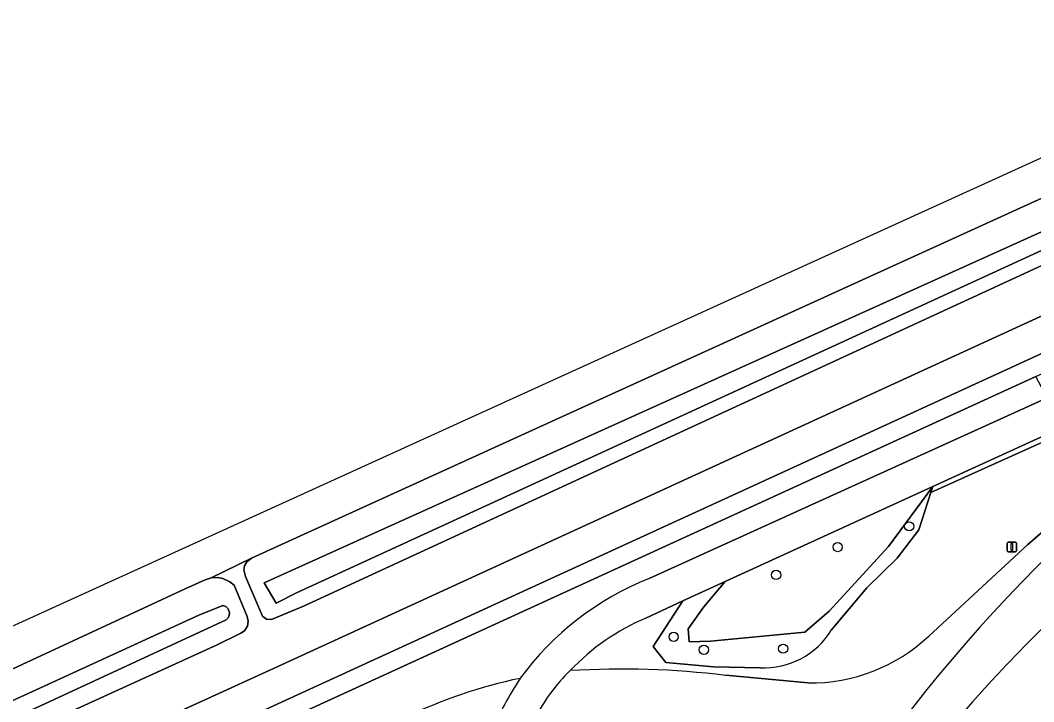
# Model space of a CAD drawing. Extents: x 154324 to 155744, y 382937 to 384188.
# Drawn here: x 154972.4 to 155079.5, y 383911.8 to 383983.8 of the extents above; entities that cross this region are included whole.
import ezdxf

# ---------------------------------------------------------------- set-up
doc = ezdxf.new("R2010")
doc.units = 0
for name, color, linetype in [('IMGEO_Boom', 7, 'Continuous'), ('IMGEO_Fietspad_gesloten', 7, 'Continuous'), ('IMGEO_Grasland_overig', 7, 'Continuous'), ('IMGEO_Groenvoorziening', 7, 'Continuous'), ('IMGEO_Hek', 7, 'Continuous'), ('IMGEO_Lichtmast', 7, 'Continuous'), ('IMGEO_Meer_plas_ven_vijver', 7, 'Continuous'), ('IMGEO_Oever', 7, 'Continuous'), ('IMGEO_Rijbaan_lokaal_gesloten', 7, 'Continuous'), ('IMGEO_Rijbaan_regionaal_gesloten', 7, 'Continuous'), ('IMGEO_Waterloop', 7, 'Continuous')]:
    doc.layers.add(name, color=color, linetype=linetype)

msp = doc.modelspace()

# ---------------------------------------------------------------- linework, layer by layer
at = {"layer": 'IMGEO_Boom'}
for centre in [(155066.35, 383930.33), (155058.79, 383928.14), (155052.28, 383925.2), (155041.45, 383918.65), (155044.65, 383917.28), (155053.03, 383917.4)]:
    msp.add_circle(centre, 0.489, dxfattribs=at)
at = {"layer": 'IMGEO_Fietspad_gesloten'}
msp.add_lwpolyline([(155038.52, 383920.62), (155042.42, 383922.47), (155046.88, 383924.51), (155068.84, 383934.53), (155082.34, 383940.7), (155080.94, 383943.91), (155038.85, 383924.81)], dxfattribs=at)
for centre, radius, start, end in [((155050.67, 383895.48), 31.63, 111.9392, 143.57), ((155047.65, 383898.9), 23.56, 112.8078, 136.6369), ((155043.53, 383901.59), 18.74, 133.9525, 153.3565), ((155078.96, 383880.36), 63.54, 147.7572, 153.4791)]:
    msp.add_arc(centre, radius, start, end, dxfattribs=at)
at = {"layer": 'IMGEO_Grasland_overig'}
msp.add_lwpolyline([(155038.85, 383924.81), (155080.94, 383943.91), (155079.74, 383946.19), (155000.75, 383909.97), (155000.17, 383909.7), (154998.53, 383908.96), (154997.48, 383908.47), (154996.51, 383908.03), (154969.71, 383895.74), (154970.44, 383894.17), (154970.72, 383893.85), (154970.73, 383893.83), (154970.67, 383893.5), (154970.15, 383893.06)], dxfattribs=at)
for centre, radius, start, end in [((155050.67, 383895.48), 31.63, 111.9392, 143.57), ((155035.88, 383863.15), 52.21, 101.7878, 129.9101)]:
    msp.add_arc(centre, radius, start, end, dxfattribs=at)
at = {"layer": 'IMGEO_Groenvoorziening'}
for points in [[(155565.78, 384171.09), (155345.52, 384070.1), (155302.82, 384050.58), (155259.76, 384030.85), (155227.42, 384015.97), (155215.15, 384010.33), (155198.93, 384002.9), (155192.61, 384000), (155164.66, 383987.19), (155121.84, 383967.65), (155000, 383911.74), (154979.38, 383902.28), (154932.83, 383880.99), (154892.01, 383862.23), (154851.38, 383843.67), (154815.85, 383827.36)], [(155567.79, 384162.64), (155567.57, 384163.57), (155437.66, 384103.79), (155406.75, 384089.61), (155389.96, 384081.9), (155107.9, 383952.39), (155082.34, 383940.7), (155068.84, 383934.53), (155068.64, 383933.9), (155125.85, 383959.69), (155390.55, 384081.2), (155436.68, 384102.38), (155567.79, 384162.64)], [(155567.79, 384162.64), (155436.68, 384102.38), (155390.55, 384081.2), (155125.85, 383959.69), (155068.64, 383933.9), (155067.36, 383929.96), (155065.08, 383926.98), (155061.87, 383923.83), (155058.13, 383919.38)], [(154814.36, 383830.63), (154839.69, 383842.28), (154840.84, 383845.49), (154854.17, 383851.56), (154857.35, 383850.36), (154890.49, 383865.5), (154931.28, 383884.26), (154977.68, 383905.51), (154995.08, 383913.44), (155000, 383915.7), (155112.02, 383967.1), (155113.34, 383970.22), (155127.23, 383976.6), (155130.24, 383975.48), (155171.75, 383994.44), (155183.88, 384000), (155301.2, 384053.8), (155344.01, 384073.39), (155384.95, 384092.26), (155386.64, 384095.68), (155399.61, 384101.59)], [(154776.62, 383807.22), (154852.28, 383841.89), (154892.94, 383860.56), (154969.71, 383895.74), (154996.51, 383908.03), (154997.48, 383908.47), (154998.53, 383908.96), (155000.17, 383909.7), (155000.75, 383909.97), (155079.74, 383946.19), (155178.43, 383991.44), (155254.5, 384026.37), (155303.67, 384048.87), (155397.14, 384091.79)], [(155343.79, 384089.25), (154623.72, 383761.42)], [(154819.22, 383843.56), (154836.95, 383853.16), (154839.45, 383854.3), (154840.12, 383854.53), (154846.31, 383857.17), (154846.74, 383857.53), (154848.82, 383858.52), (154897.62, 383880.89), (154899.11, 383881.71), (154899.86, 383882.04), (154908.53, 383885.94), (154909.2, 383886.21), (154911.86, 383887.52), (154936.12, 383898.79), (154989.8, 383923.73), (154991.93, 383924.66), (154992.58, 383924.87), (154996.82, 383926.95), (155115.25, 383980.93)], [(155119.22, 383975.86), (155002.31, 383921.9), (154998.95, 383920.48), (154998.41, 383920.52), (154998, 383920.83), (154996.18, 383925.03), (154996.02, 383925.74), (154996.1, 383926.14), (154996.34, 383926.57), (154996.82, 383926.95), (154992.58, 383924.87), (154993.28, 383924.91), (154993.81, 383924.81), (154994.53, 383924.48), (154994.99, 383924.11), (154996.38, 383920.79), (154996.48, 383920.31), (154996.39, 383919.77), (154996.08, 383919.3), (154995.7, 383919.04), (154993.21, 383917.81), (154913.41, 383881.42)], [(155068.44, 383918.73), (155078.85, 383928.38), (155091.19, 383939.09)], [(155065.08, 383926.98), (155067.36, 383929.96), (155068.64, 383933.9), (155068.84, 383934.53), (155064.16, 383928.19), (155057.89, 383921.35), (155055.33, 383919.13), (155050.53, 383918.67), (155045.33, 383918.2), (155043.08, 383918.12), (155042.99, 383919.48), (155044.63, 383921.82), (155046.88, 383924.51), (155042.42, 383922.47), (155039.3, 383917.62), (155040.63, 383915.95), (155045.67, 383915.49), (155050.59, 383915.36)], [(155058.13, 383919.38), (155061.87, 383923.83), (155065.08, 383926.98)], [(155050.59, 383915.36), (155045.67, 383915.49), (155040.63, 383915.95), (155039.3, 383917.62), (155042.42, 383922.47), (155038.52, 383920.62)], [(155046.94, 383914.58), (155055.68, 383913.77)]]:
    msp.add_lwpolyline(points, dxfattribs=at)
for centre, radius, start, end in [((155204.92, 383793.8), 176.95, 130.0384, 136.8938), ((155047.65, 383898.9), 23.56, 112.8078, 136.6369), ((155050.98, 383923.74), 8.38, 267.323, 328.6438), ((155050.98, 383923.74), 8.38, 267.323, 328.6438), ((155055.88, 383932.12), 18.35, 269.3676, 313.1642), ((155036, 383825.2), 90.04, 83.0228, 93.488), ((155187.04, 383810.52), 152.47, 136.8909, 148.8934)]:
    msp.add_arc(centre, radius, start, end, dxfattribs=at)
at = {"layer": 'IMGEO_Hek'}
msp.add_lwpolyline([(154996.51, 383908.03), (155178.43, 383991.44)], dxfattribs=at)
at = {"layer": 'IMGEO_Lichtmast'}
for p, q in [((155076.7, 383927.75), (155076.7, 383928.55)), ((155076.7, 383928.55), (155076.7, 383927.75)), ((155076.8, 383928.65), (155077.59, 383928.65)), ((155077.59, 383928.65), (155076.8, 383928.65)), ((155077.69, 383928.55), (155077.69, 383927.75)), ((155077.69, 383927.75), (155077.69, 383928.55)), ((155077.59, 383927.65), (155076.8, 383927.65)), ((155076.8, 383927.65), (155077.59, 383927.65))]:
    msp.add_line(p, q, dxfattribs=at)
msp.add_lwpolyline([(155077.12, 383928.53), (155077.27, 383928.53), (155077.27, 383927.78), (155077.12, 383927.78), (155077.12, 383928.53)], dxfattribs=at)
for centre, start, end in [((155076.8, 383928.55), 90, 180), ((155076.8, 383928.55), 90, 180), ((155077.59, 383928.55), 0, 90), ((155077.59, 383928.55), 360, 90), ((155076.8, 383927.75), 180, 270), ((155076.8, 383927.75), 180, 270), ((155077.59, 383927.75), 270, 0), ((155077.59, 383927.75), 270, 0)]:
    msp.add_arc(centre, 0.1, start, end, dxfattribs=at)
at = {"layer": 'IMGEO_Meer_plas_ven_vijver'}
msp.add_lwpolyline([(155068.84, 383934.53), (155046.88, 383924.51), (155044.63, 383921.82), (155042.99, 383919.48), (155043.08, 383918.12), (155045.33, 383918.2), (155050.53, 383918.67), (155055.33, 383919.13), (155057.89, 383921.35), (155064.16, 383928.19)], close=True, dxfattribs=at)
at = {"layer": 'IMGEO_Oever'}
for points in [[(154996.82, 383926.95), (154996.34, 383926.57), (154996.1, 383926.14), (154996.02, 383925.74), (154996.18, 383925.03), (154998, 383920.83), (154998.41, 383920.52), (154998.95, 383920.48), (155002.31, 383921.9), (155119.22, 383975.86), (155119.6, 383976.32), (155119.67, 383976.91), (155119.6, 383977.18), (155118.73, 383979.64), (155118.43, 383980.15), (155117.9, 383980.69), (155117.28, 383981.03), (155116.51, 383981.19), (155115.78, 383981.12), (155115.25, 383980.93)], [(154998.17, 383924.35), (155115.23, 383977.23), (155117.57, 383978.24), (155117.8, 383978.24), (155118.08, 383978.15), (155118.27, 383978), (155118.43, 383977.73), (155118.47, 383977.46), (155118.43, 383977.25), (155118.33, 383977.05), (155118.2, 383976.9), (155001.57, 383923.31), (154999.42, 383922.22)], [(154912.76, 383884.91), (154991.25, 383920.93), (154993.8, 383921.97), (154994.12, 383921.84), (154994.35, 383921.61), (154994.49, 383921.23), (154994.46, 383920.91), (154994.35, 383920.67), (154994.14, 383920.46), (154912.8, 383882.78), (154910.75, 383881.94), (154910.24, 383882.1), (154909.96, 383882.37), (154909.81, 383882.73), (154909.8, 383883.11), (154910.01, 383883.55)]]:
    msp.add_lwpolyline(points, close=True, dxfattribs=at)
msp.add_lwpolyline([(154913.41, 383881.42), (154993.21, 383917.81), (154995.7, 383919.04), (154996.08, 383919.3), (154996.39, 383919.77), (154996.48, 383920.31), (154996.38, 383920.79), (154994.99, 383924.11), (154994.53, 383924.48), (154993.81, 383924.81), (154993.28, 383924.91), (154992.58, 383924.87), (154991.93, 383924.66), (154989.8, 383923.73), (154936.12, 383898.79)], dxfattribs=at)
at = {"layer": 'IMGEO_Rijbaan_lokaal_gesloten'}
for points in [[(154815.85, 383827.36), (154851.38, 383843.67), (154892.01, 383862.23), (154932.83, 383880.99), (154979.38, 383902.28), (155000, 383911.74), (155121.84, 383967.65), (155164.66, 383987.19), (155192.61, 384000), (155198.93, 384002.9), (155215.15, 384010.33), (155227.42, 384015.97), (155259.76, 384030.85), (155302.82, 384050.58), (155345.52, 384070.1), (155565.78, 384171.09)], [(155399.61, 384101.59), (155386.64, 384095.68), (155384.95, 384092.26), (155344.01, 384073.39), (155301.2, 384053.8), (155183.88, 384000), (155171.75, 383994.44), (155130.24, 383975.48), (155127.23, 383976.6), (155113.34, 383970.22), (155112.02, 383967.1), (155000, 383915.7), (154995.08, 383913.44), (154977.68, 383905.51), (154931.28, 383884.26), (154890.49, 383865.5), (154857.35, 383850.36), (154854.17, 383851.56), (154840.84, 383845.49), (154839.69, 383842.28), (154814.36, 383830.63)], [(155091.19, 383939.09), (155078.85, 383928.38), (155068.44, 383918.73)], [(155055.68, 383913.77), (155046.94, 383914.58)]]:
    msp.add_lwpolyline(points, dxfattribs=at)
for centre, radius, start, end in [((155194.36, 383811.81), 161.76, 118.6576, 143.6788), ((155055.88, 383932.12), 18.35, 269.3676, 313.1642), ((155043.53, 383901.59), 18.74, 133.9525, 153.3565), ((155036, 383825.2), 90.04, 83.0228, 93.488), ((155035.88, 383863.15), 52.21, 101.7878, 129.9101), ((155078.96, 383880.36), 63.54, 147.7572, 153.4791)]:
    msp.add_arc(centre, radius, start, end, dxfattribs=at)
at = {"layer": 'IMGEO_Rijbaan_regionaal_gesloten'}
for centre, radius, start, end in [((155194.36, 383811.81), 161.76, 118.6576, 143.6788), ((155204.92, 383793.8), 176.95, 130.0384, 136.8938), ((155187.04, 383810.52), 152.47, 136.8909, 148.8934)]:
    msp.add_arc(centre, radius, start, end, dxfattribs=at)
at = {"layer": 'IMGEO_Waterloop'}
for points in [[(154998.17, 383924.35), (154999.42, 383922.22), (155001.57, 383923.31), (155118.2, 383976.9), (155118.33, 383977.05), (155118.43, 383977.25), (155118.47, 383977.46), (155118.43, 383977.73), (155118.27, 383978), (155118.08, 383978.15), (155117.8, 383978.24), (155117.57, 383978.24), (155115.23, 383977.23)], [(154912.76, 383884.91), (154910.01, 383883.55), (154909.8, 383883.11), (154909.81, 383882.73), (154909.96, 383882.37), (154910.24, 383882.1), (154910.75, 383881.94), (154912.8, 383882.78), (154994.14, 383920.46), (154994.35, 383920.67), (154994.46, 383920.91), (154994.49, 383921.23), (154994.35, 383921.61), (154994.12, 383921.84), (154993.8, 383921.97), (154991.25, 383920.93)]]:
    msp.add_lwpolyline(points, close=True, dxfattribs=at)

doc.saveas('drawing.dxf')
